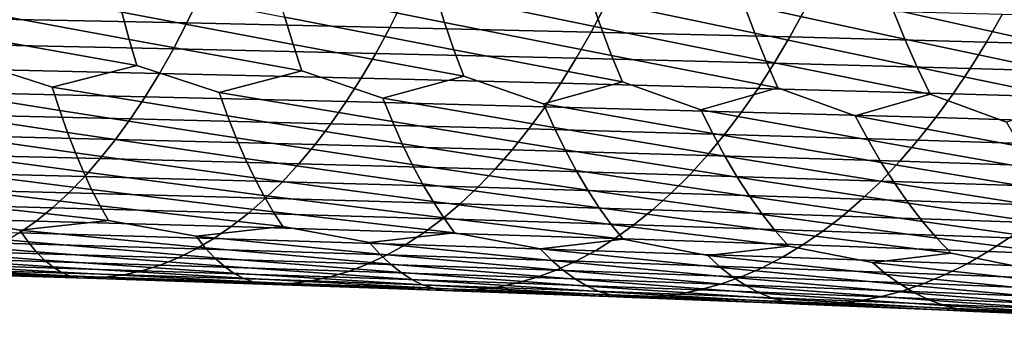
# Model space of a CAD drawing. Header units: metres. Extents: x -240 to 45, y -77 to 27.
# Tile 616 of 656: x -38.89 to -29.12, y -10.72 to -7.75. Entities that reach past the tile are written whole.
import ezdxf

# ---------------------------------------------------------------- set-up
doc = ezdxf.new("R2010")
doc.units = ezdxf.units.M
doc.layers.add('solid_102011X2', color=7, linetype='CONTINUOUS')

msp = doc.modelspace()

# ---------------------------------------------------------------- linework, layer by layer
at = {"layer": 'solid_102011X2'}
for points in [[(-36.417866, -7.145648, 349.266632), (-34.763042, -7.490593, 348.517975), (-34.673031, -7.776376, 348.818787), (-36.340305, -7.441331, 349.557007)], [(-34.849709, -7.192996, 348.228485), (-33.217632, -7.541778, 347.443024), (-33.118065, -7.829471, 347.742676), (-34.763042, -7.490593, 348.517975)], [(-33.313503, -7.242185, 347.154633), (-31.704361, -7.594853, 346.331848), (-31.595167, -7.884531, 346.630157), (-33.217632, -7.541778, 347.443024)], [(-31.809507, -7.293186, 346.044769), (-30.223516, -7.649786, 345.184265), (-30.104658, -7.941526, 345.481049), (-31.704361, -7.594853, 346.331848)], [(-39.587189, -7.348701, 351.526947), (-37.877518, -7.676219, 350.862579), (-37.803688, -7.946327, 351.175903), (-39.524994, -7.629223, 351.829834)], [(-37.948807, -7.394023, 350.56015), (-36.259739, -7.725281, 349.858734), (-36.176319, -7.99706, 350.171326), (-37.877518, -7.676219, 350.862579)], [(-30.337965, -7.345967, 344.898621), (-28.775038, -7.706536, 344.000122), (-28.646557, -8.000411, 344.295197), (-30.223516, -7.649786, 345.184265)], [(-39.146091, -7.473803, 367.204895), (-39.26825, -7.740816, 366.93277), (-37.231846, -7.782601, 366.022766), (-37.102989, -7.514148, 366.29364)], [(-37.102989, -7.514148, 366.29364), (-37.231846, -7.782601, 366.022766), (-35.215282, -7.826635, 365.069519), (-35.079605, -7.556664, 365.338989)], [(-36.340305, -7.441331, 349.557007), (-34.673031, -7.776376, 348.818787), (-34.579842, -8.049902, 349.130402), (-36.259739, -7.725281, 349.858734)], [(-34.763042, -7.490593, 348.517975), (-33.118065, -7.829471, 347.742676), (-33.014988, -8.104818, 348.053131), (-34.673031, -7.776376, 348.818787)], [(-35.079605, -7.556664, 365.338989), (-35.215282, -7.826635, 365.069519), (-33.219608, -7.872882, 364.072815), (-33.076981, -7.601316, 364.340759)], [(-33.076981, -7.601316, 364.340759), (-33.219608, -7.872882, 364.072815), (-31.245789, -7.921305, 363.032166), (-31.096069, -7.648071, 363.298431)], [(-33.217632, -7.541778, 347.443024), (-31.595167, -7.884531, 346.630157), (-31.482122, -8.161775, 346.93924), (-33.118065, -7.829471, 347.742676)], [(-31.704361, -7.594853, 346.331848), (-30.104658, -7.941526, 345.481049), (-29.981607, -8.220737, 345.788544), (-31.595167, -7.884531, 346.630157)], [(-39.524994, -7.629223, 351.829834), (-37.803688, -7.946327, 351.175903), (-37.727478, -8.203945, 351.499573), (-39.460567, -7.897738, 352.143646)], [(-37.877518, -7.676219, 350.862579), (-36.176319, -7.99706, 350.171326), (-36.090221, -8.256264, 350.494293), (-37.803688, -7.946327, 351.175903)], [(-31.096069, -7.648071, 363.298431), (-31.245789, -7.921305, 363.032166), (-29.294773, -7.971868, 361.947174), (-29.137815, -7.696891, 362.211639)], [(-30.223516, -7.649786, 345.184265), (-28.646557, -8.000411, 344.295197), (-28.513533, -8.281661, 344.600922), (-30.104658, -7.941526, 345.481049)], [(-29.137815, -7.696891, 362.211639), (-29.294773, -7.971868, 361.947174), (-27.367569, -8.024536, 360.817474), (-27.203213, -7.747744, 361.079895)], [(-39.26825, -7.740816, 366.93277), (-39.394592, -7.995879, 366.651276), (-37.36512, -8.03904, 365.742584), (-37.231846, -7.782601, 366.022766)], [(-37.231846, -7.782601, 366.022766), (-37.36512, -8.03904, 365.742584), (-35.355614, -8.084523, 364.790802), (-35.215282, -7.826635, 365.069519)], [(-36.259739, -7.725281, 349.858734), (-34.579842, -8.049902, 349.130402), (-34.483665, -8.310765, 349.452362), (-36.176319, -7.99706, 350.171326)], [(-34.673031, -7.776376, 348.818787), (-33.014988, -8.104818, 348.053131), (-32.908607, -8.367413, 348.373871), (-34.579842, -8.049902, 349.130402)], [(-39.460567, -7.897738, 352.143646), (-37.727478, -8.203945, 351.499573), (-38.567352, -8.420059, 352.370422), (-39.394054, -8.153844, 352.467804)], [(-35.215282, -7.826635, 365.069519), (-35.355614, -8.084523, 364.790802), (-33.36713, -8.132292, 363.795654), (-33.219608, -7.872882, 364.072815)], [(-33.219608, -7.872882, 364.072815), (-33.36713, -8.132292, 363.795654), (-31.400639, -8.182309, 362.756744), (-31.245789, -7.921305, 363.032166)], [(-33.118065, -7.829471, 347.742676), (-31.482122, -8.161775, 346.93924), (-31.365454, -8.42617, 347.258575), (-33.014988, -8.104818, 348.053131)], [(-31.595167, -7.884531, 346.630157), (-29.981607, -8.220737, 345.788544), (-29.854603, -8.487003, 346.106262), (-31.482122, -8.161775, 346.93924)], [(-39.394592, -7.995879, 366.651276), (-39.52494, -8.238593, 366.36087), (-37.502621, -8.283062, 365.453583), (-37.36512, -8.03904, 365.742584)], [(-37.803688, -7.946327, 351.175903), (-36.090221, -8.256264, 350.494293), (-36.912365, -8.472342, 351.390106), (-37.727478, -8.203945, 351.499573)], [(-36.176319, -7.99706, 350.171326), (-34.483665, -8.310765, 349.452362), (-35.286827, -8.526873, 350.373047), (-36.090221, -8.256264, 350.494293)], [(-31.245789, -7.921305, 363.032166), (-31.400639, -8.182309, 362.756744), (-29.457111, -8.234537, 361.673676), (-29.294773, -7.971868, 361.947174)], [(-30.104658, -7.941526, 345.481049), (-28.513533, -8.281661, 344.600922), (-28.376223, -8.549868, 344.91684), (-29.981607, -8.220737, 345.788544)], [(-29.294773, -7.971868, 361.947174), (-29.457111, -8.234537, 361.673676), (-27.53756, -8.288939, 360.546051), (-27.367569, -8.024536, 360.817474)], [(-37.36512, -8.03904, 365.742584), (-37.502621, -8.283062, 365.453583), (-35.500393, -8.329925, 364.503265), (-35.355614, -8.084523, 364.790802)], [(-35.355614, -8.084523, 364.790802), (-35.500393, -8.329925, 364.503265), (-33.519321, -8.379142, 363.509735), (-33.36713, -8.132292, 363.795654)], [(-34.579842, -8.049902, 349.130402), (-32.908607, -8.367413, 348.373871), (-33.691944, -8.583616, 349.319611), (-34.483665, -8.310765, 349.452362)], [(-33.014988, -8.104818, 348.053131), (-31.365454, -8.42617, 347.258575), (-32.128296, -8.642537, 348.229645), (-32.908607, -8.367413, 348.373871)], [(-39.394054, -8.153844, 352.467804), (-38.567352, -8.420059, 352.370422), (-38.492794, -8.650776, 352.713806), (-40.250374, -8.370063, 353.313599)], [(-37.727478, -8.203945, 351.499573), (-36.912365, -8.472342, 351.390106), (-36.82753, -8.704422, 351.73288), (-38.567352, -8.420059, 352.370422)], [(-33.36713, -8.132292, 363.795654), (-33.519321, -8.379142, 363.509735), (-31.560398, -8.430676, 362.472626), (-31.400639, -8.182309, 362.756744)], [(-31.400639, -8.182309, 362.756744), (-31.560398, -8.430676, 362.472626), (-29.624596, -8.484488, 361.391479), (-29.457111, -8.234537, 361.673676)], [(-31.482122, -8.161775, 346.93924), (-29.854603, -8.487003, 346.106262), (-30.596312, -8.703597, 347.102966), (-31.365454, -8.42617, 347.258575)], [(-39.52494, -8.238593, 366.36087), (-39.659092, -8.468576, 366.062042), (-37.644131, -8.514285, 365.156128), (-37.502621, -8.283062, 365.453583)], [(-37.502621, -8.283062, 365.453583), (-37.644131, -8.514285, 365.156128), (-35.649395, -8.562454, 364.207367), (-35.500393, -8.329925, 364.503265)], [(-36.090221, -8.256264, 350.494293), (-35.286827, -8.526873, 350.373047), (-35.191505, -8.760385, 350.714966), (-36.912365, -8.472342, 351.390106)], [(-29.981607, -8.220737, 345.788544), (-28.376223, -8.549868, 344.91684), (-29.09642, -8.76676, 345.939362), (-29.854603, -8.487003, 346.106262)], [(-29.457111, -8.234537, 361.673676), (-29.624596, -8.484488, 361.391479), (-27.712938, -8.540539, 360.266052), (-27.53756, -8.288939, 360.546051)], [(-40.250374, -8.370063, 353.313599), (-38.492794, -8.650776, 352.713806), (-38.41629, -8.867949, 353.065918), (-40.185898, -8.599483, 353.657349)], [(-35.500393, -8.329925, 364.503265), (-35.649395, -8.562454, 364.207367), (-33.675957, -8.613044, 363.215515), (-33.519321, -8.379142, 363.509735)], [(-34.483665, -8.310765, 349.452362), (-33.691944, -8.583616, 349.319611), (-33.585964, -8.818624, 349.6604), (-35.286827, -8.526873, 350.373047)], [(-32.908607, -8.367413, 348.373871), (-32.128296, -8.642537, 348.229645), (-32.011532, -8.879107, 348.569092), (-33.691944, -8.583616, 349.319611)], [(-33.519321, -8.379142, 363.509735), (-33.675957, -8.613044, 363.215515), (-31.724817, -8.666015, 362.180206), (-31.560398, -8.430676, 362.472626)], [(-39.659092, -8.468576, 366.062042), (-39.796841, -8.685485, 365.755188), (-37.789436, -8.732364, 364.850739), (-37.644131, -8.514285, 365.156128)], [(-38.567352, -8.420059, 352.370422), (-36.82753, -8.704422, 351.73288), (-36.740509, -8.922871, 352.084351), (-38.492794, -8.650776, 352.713806)], [(-36.912365, -8.472342, 351.390106), (-35.191505, -8.760385, 350.714966), (-35.093761, -8.980171, 351.065582), (-36.82753, -8.704422, 351.73288)], [(-31.365454, -8.42617, 347.258575), (-30.596312, -8.703597, 347.102966), (-30.468683, -8.941792, 347.440826), (-32.128296, -8.642537, 348.229645)], [(-31.560398, -8.430676, 362.472626), (-31.724817, -8.666015, 362.180206), (-29.796965, -8.721327, 361.101105), (-29.624596, -8.484488, 361.391479)], [(-29.854603, -8.487003, 346.106262), (-29.09642, -8.76676, 345.939362), (-28.957891, -9.006642, 346.275452), (-30.596312, -8.703597, 347.102966)], [(-29.624596, -8.484488, 361.391479), (-29.796965, -8.721327, 361.101105), (-27.893433, -8.778942, 359.977875), (-27.712938, -8.540539, 360.266052)], [(-40.185898, -8.599483, 353.657349), (-38.41629, -8.867949, 353.065918), (-38.337978, -9.071249, 353.426178), (-40.119709, -8.815447, 354.009827)], [(-37.644131, -8.514285, 365.156128), (-37.789436, -8.732364, 364.850739), (-35.802391, -8.781764, 363.903564), (-35.649395, -8.562454, 364.207367)], [(-35.649395, -8.562454, 364.207367), (-35.802391, -8.781764, 363.903564), (-33.836792, -8.833648, 362.913422), (-33.675957, -8.613044, 363.215515)], [(-35.286827, -8.526873, 350.373047), (-33.585964, -8.818624, 349.6604), (-33.477306, -9.039813, 350.009857), (-35.191505, -8.760385, 350.714966)], [(-33.691944, -8.583616, 349.319611), (-32.011532, -8.879107, 348.569092), (-31.891829, -9.101758, 348.917175), (-33.585964, -8.818624, 349.6604)], [(-39.796841, -8.685485, 365.755188), (-39.937969, -8.888978, 365.440857), (-37.938301, -8.936954, 364.537872), (-37.789436, -8.732364, 364.850739)], [(-38.492794, -8.650776, 352.713806), (-36.740509, -8.922871, 352.084351), (-36.651463, -9.127355, 352.444), (-38.41629, -8.867949, 353.065918)], [(-33.675957, -8.613044, 363.215515), (-33.836792, -8.833648, 362.913422), (-31.893644, -8.887974, 361.880005), (-31.724817, -8.666015, 362.180206)], [(-32.128296, -8.642537, 348.229645), (-30.468683, -8.941792, 347.440826), (-30.337849, -9.165966, 347.787292), (-32.011532, -8.879107, 348.569092)], [(-31.724817, -8.666015, 362.180206), (-31.893644, -8.887974, 361.880005), (-29.973953, -8.944701, 360.802948), (-29.796965, -8.721327, 361.101105)], [(-37.789436, -8.732364, 364.850739), (-37.938301, -8.936954, 364.537872), (-35.959141, -8.98751, 363.592285), (-35.802391, -8.781764, 363.903564)], [(-36.82753, -8.704422, 351.73288), (-35.093761, -8.980171, 351.065582), (-34.993767, -9.1859, 351.424316), (-36.740509, -8.922871, 352.084351)], [(-35.802391, -8.781764, 363.903564), (-35.959141, -8.98751, 363.592285), (-34.001568, -9.040607, 362.603912), (-33.836792, -8.833648, 362.913422)], [(-35.191505, -8.760385, 350.714966), (-33.477306, -9.039813, 350.009857), (-33.366161, -9.246845, 350.367462), (-35.093761, -8.980171, 351.065582)], [(-30.596312, -8.703597, 347.102966), (-28.957891, -9.006642, 346.275452), (-28.815886, -9.232399, 346.620087), (-30.468683, -8.941792, 347.440826)], [(-29.796965, -8.721327, 361.101105), (-29.973953, -8.944701, 360.802948), (-28.078762, -9.00379, 359.682007), (-27.893433, -8.778942, 359.977875)], [(-40.119709, -8.815447, 354.009827), (-38.337978, -9.071249, 353.426178), (-38.257999, -9.260369, 353.794006), (-40.051933, -9.017624, 354.370453)], [(-39.937969, -8.888978, 365.440857), (-40.08226, -9.078736, 365.119446), (-38.090508, -9.127734, 364.217987), (-37.938301, -8.936954, 364.537872)], [(-38.41629, -8.867949, 353.065918), (-36.651463, -9.127355, 352.444), (-36.560543, -9.317567, 352.811218), (-38.337978, -9.071249, 353.426178)], [(-33.836792, -8.833648, 362.913422), (-34.001568, -9.040607, 362.603912), (-32.066608, -9.096204, 361.572418), (-31.893644, -8.887974, 361.880005)], [(-33.585964, -8.818624, 349.6604), (-31.891829, -9.101758, 348.917175), (-31.769398, -9.310152, 349.273346), (-33.477306, -9.039813, 350.009857)], [(-31.893644, -8.887974, 361.880005), (-32.066608, -9.096204, 361.572418), (-30.155281, -9.154259, 360.497498), (-29.973953, -8.944701, 360.802948)], [(-32.011532, -8.879107, 348.569092), (-30.337849, -9.165966, 347.787292), (-30.204039, -9.375779, 348.141815), (-31.891829, -9.101758, 348.917175)], [(-37.938301, -8.936954, 364.537872), (-38.090508, -9.127734, 364.217987), (-36.1194, -9.179368, 363.274078), (-35.959141, -8.98751, 363.592285)], [(-36.740509, -8.922871, 352.084351), (-34.993767, -9.1859, 351.424316), (-34.891689, -9.377261, 351.790649), (-36.651463, -9.127355, 352.444)], [(-35.959141, -8.98751, 363.592285), (-36.1194, -9.179368, 363.274078), (-34.170036, -9.233597, 362.287476), (-34.001568, -9.040607, 362.603912)], [(-35.093761, -8.980171, 351.065582), (-33.366161, -9.246845, 350.367462), (-33.252728, -9.439411, 350.732605), (-34.993767, -9.1859, 351.424316)], [(-30.468683, -8.941792, 347.440826), (-28.815886, -9.232399, 346.620087), (-28.670647, -9.443688, 346.972748), (-30.337849, -9.165966, 347.787292)], [(-29.973953, -8.944701, 360.802948), (-30.155281, -9.154259, 360.497498), (-28.268637, -9.21473, 359.378906), (-28.078762, -9.00379, 359.682007)], [(-40.08226, -9.078736, 365.119446), (-40.229492, -9.254478, 364.791534), (-38.245815, -9.304421, 363.891632), (-38.090508, -9.127734, 364.217987)], [(-40.051933, -9.017624, 354.370453), (-38.257999, -9.260369, 353.794006), (-38.176487, -9.435043, 354.168884), (-39.982689, -9.20571, 354.738708)], [(-38.337978, -9.071249, 353.426178), (-36.560543, -9.317567, 352.811218), (-36.467907, -9.493238, 353.185425), (-38.257999, -9.260369, 353.794006)], [(-34.001568, -9.040607, 362.603912), (-34.170036, -9.233597, 362.287476), (-32.243454, -9.290379, 361.257965), (-32.066608, -9.096204, 361.572418)], [(-33.477306, -9.039813, 350.009857), (-31.769398, -9.310152, 349.273346), (-31.644453, -9.503978, 349.637054), (-33.366161, -9.246845, 350.367462)], [(-38.090508, -9.127734, 364.217987), (-38.245815, -9.304421, 363.891632), (-36.282932, -9.357053, 362.949371), (-36.1194, -9.179368, 363.274078)], [(-36.651463, -9.127355, 352.444), (-34.891689, -9.377261, 351.790649), (-34.787708, -9.553985, 352.163971), (-36.560543, -9.317567, 352.811218)], [(-36.1194, -9.179368, 363.274078), (-36.282932, -9.357053, 362.949371), (-34.341946, -9.41233, 361.96463), (-34.170036, -9.233597, 362.287476)], [(-34.993767, -9.1859, 351.424316), (-33.252728, -9.439411, 350.732605), (-33.137188, -9.617239, 351.104736), (-34.891689, -9.377261, 351.790649)], [(-32.066608, -9.096204, 361.572418), (-32.243454, -9.290379, 361.257965), (-30.340673, -9.349671, 360.185211), (-30.155281, -9.154259, 360.497498)], [(-31.891829, -9.101758, 348.917175), (-30.204039, -9.375779, 348.141815), (-30.067482, -9.570919, 348.503876), (-31.769398, -9.310152, 349.273346)], [(-30.155281, -9.154259, 360.497498), (-30.340673, -9.349671, 360.185211), (-28.462767, -9.411432, 359.069), (-28.268637, -9.21473, 359.378906)], [(-30.337849, -9.165966, 347.787292), (-28.670647, -9.443688, 346.972748), (-28.522427, -9.640194, 347.332886), (-30.204039, -9.375779, 348.141815)], [(-40.229492, -9.254478, 364.791534), (-40.379444, -9.415922, 364.457581), (-38.403992, -9.466736, 363.559235), (-38.245815, -9.304421, 363.891632)], [(-39.982689, -9.20571, 354.738708), (-38.176487, -9.435043, 354.168884), (-38.093697, -9.595002, 354.550201), (-39.912094, -9.379439, 355.113922)], [(-38.257999, -9.260369, 353.794006), (-36.467907, -9.493238, 353.185425), (-36.373821, -9.654101, 353.566132), (-38.176487, -9.435043, 354.168884)], [(-34.170036, -9.233597, 362.287476), (-34.341946, -9.41233, 361.96463), (-32.423901, -9.470208, 360.937103), (-32.243454, -9.290379, 361.257965)], [(-33.366161, -9.246845, 350.367462), (-31.644453, -9.503978, 349.637054), (-31.5172, -9.682961, 350.007721), (-33.252728, -9.439411, 350.732605)], [(-39.912094, -9.379439, 355.113922), (-38.093697, -9.595002, 354.550201), (-38.009544, -9.740019, 354.937317), (-39.840385, -9.538545, 355.495667)], [(-38.245815, -9.304421, 363.891632), (-38.403992, -9.466736, 363.559235), (-36.449482, -9.520284, 362.618713), (-36.282932, -9.357053, 362.949371)], [(-36.560543, -9.317567, 352.811218), (-34.787708, -9.553985, 352.163971), (-34.682102, -9.715801, 352.543762), (-36.467907, -9.493238, 353.185425)], [(-36.282932, -9.357053, 362.949371), (-36.449482, -9.520284, 362.618713), (-34.517021, -9.576523, 361.635834), (-34.341946, -9.41233, 361.96463)], [(-34.891689, -9.377261, 351.790649), (-33.137188, -9.617239, 351.104736), (-33.019844, -9.780058, 351.483307), (-34.787708, -9.553985, 352.163971)], [(-32.243454, -9.290379, 361.257965), (-32.423901, -9.470208, 360.937103), (-30.529848, -9.530646, 359.866577), (-30.340673, -9.349671, 360.185211)], [(-31.769398, -9.310152, 349.273346), (-30.067482, -9.570919, 348.503876), (-29.928408, -9.751108, 348.872833), (-31.644453, -9.503978, 349.637054)], [(-30.340673, -9.349671, 360.185211), (-30.529848, -9.530646, 359.866577), (-28.660856, -9.593601, 358.752808), (-28.462767, -9.411432, 359.069)], [(-30.204039, -9.375779, 348.141815), (-28.522427, -9.640194, 347.332886), (-28.371469, -9.82164, 347.699921), (-30.067482, -9.570919, 348.503876)], [(-40.379444, -9.415922, 364.457581), (-40.531879, -9.562818, 364.118103), (-38.564789, -9.614422, 363.221375), (-38.403992, -9.466736, 363.559235)], [(-38.403992, -9.466736, 363.559235), (-38.564789, -9.614422, 363.221375), (-36.618786, -9.668803, 362.282562), (-36.449482, -9.520284, 362.618713)], [(-38.176487, -9.435043, 354.168884), (-36.373821, -9.654101, 353.566132), (-36.278229, -9.799927, 353.952606), (-38.093697, -9.595002, 354.550201)], [(-34.341946, -9.41233, 361.96463), (-34.517021, -9.576523, 361.635834), (-32.607681, -9.635409, 360.610352), (-32.423901, -9.470208, 360.937103)], [(-33.252728, -9.439411, 350.732605), (-31.5172, -9.682961, 350.007721), (-31.387959, -9.846829, 350.384857), (-33.137188, -9.617239, 351.104736)], [(-32.423901, -9.470208, 360.937103), (-32.607681, -9.635409, 360.610352), (-30.722511, -9.696899, 359.542084), (-30.529848, -9.530646, 359.866577)], [(-40.531879, -9.562818, 364.118103), (-40.686562, -9.694947, 363.773621), (-38.727951, -9.747262, 362.87854), (-38.564789, -9.614422, 363.221375)], [(-39.840385, -9.538545, 355.495667), (-38.009544, -9.740019, 354.937317), (-38.888535, -9.837897, 355.851898), (-39.76746, -9.6828, 355.883148)], [(-36.449482, -9.520284, 362.618713), (-36.618786, -9.668803, 362.282562), (-34.695, -9.725917, 361.301605), (-34.517021, -9.576523, 361.635834)], [(-36.467907, -9.493238, 353.185425), (-34.682102, -9.715801, 352.543762), (-34.574844, -9.86248, 352.929291), (-36.373821, -9.654101, 353.566132)], [(-34.787708, -9.553985, 352.163971), (-33.019844, -9.780058, 351.483307), (-32.9007, -9.927636, 351.867645), (-34.682102, -9.715801, 352.543762)], [(-34.517021, -9.576523, 361.635834), (-34.695, -9.725917, 361.301605), (-32.794502, -9.78572, 360.278229), (-32.607681, -9.635409, 360.610352)], [(-31.644453, -9.503978, 349.637054), (-29.928408, -9.751108, 348.872833), (-29.787149, -9.916074, 349.24823), (-31.5172, -9.682961, 350.007721)], [(-30.529848, -9.530646, 359.866577), (-30.722511, -9.696899, 359.542084), (-28.8626, -9.76095, 358.430786), (-28.660856, -9.593601, 358.752808)], [(-30.067482, -9.570919, 348.503876), (-28.371469, -9.82164, 347.699921), (-28.218128, -9.987748, 348.073364), (-29.928408, -9.751108, 348.872833)], [(-38.564789, -9.614422, 363.221375), (-38.727951, -9.747262, 362.87854), (-36.790588, -9.802393, 361.941498), (-36.618786, -9.668803, 362.282562)], [(-38.093697, -9.595002, 354.550201), (-36.278229, -9.799927, 353.952606), (-37.140144, -9.896714, 354.893005), (-38.009544, -9.740019, 354.937317)], [(-36.618786, -9.668803, 362.282562), (-36.790588, -9.802393, 361.941498), (-34.875599, -9.860294, 360.962463), (-34.695, -9.725917, 361.301605)], [(-36.373821, -9.654101, 353.566132), (-34.574844, -9.86248, 352.929291), (-35.418449, -9.958215, 353.895538), (-36.278229, -9.799927, 353.952606)], [(-33.137188, -9.617239, 351.104736), (-31.387959, -9.846829, 350.384857), (-31.256748, -9.995351, 350.7677), (-33.019844, -9.780058, 351.483307)], [(-32.607681, -9.635409, 360.610352), (-32.794502, -9.78572, 360.278229), (-30.918364, -9.848168, 359.21225), (-30.722511, -9.696899, 359.542084)], [(-40.686562, -9.694947, 363.773621), (-40.843254, -9.812099, 363.424713), (-38.893238, -9.865045, 362.53125), (-38.727951, -9.747262, 362.87854)], [(-39.76746, -9.6828, 355.883148), (-38.888535, -9.837897, 355.851898), (-38.808327, -9.952122, 356.248901), (-40.662323, -9.781808, 356.771881)], [(-38.727951, -9.747262, 362.87854), (-38.893238, -9.865045, 362.53125), (-36.964622, -9.920839, 361.596039), (-36.790588, -9.802393, 361.941498)], [(-38.009544, -9.740019, 354.937317), (-37.140144, -9.896714, 354.893005), (-37.048443, -10.01153, 355.28952), (-38.888535, -9.837897, 355.851898)], [(-34.695, -9.725917, 361.301605), (-34.875599, -9.860294, 360.962463), (-32.984074, -9.920921, 359.941193), (-32.794502, -9.78572, 360.278229)], [(-34.682102, -9.715801, 352.543762), (-32.9007, -9.927636, 351.867645), (-33.724751, -10.022355, 352.859711), (-34.574844, -9.86248, 352.929291)], [(-31.5172, -9.682961, 350.007721), (-29.787149, -9.916074, 349.24823), (-29.643755, -10.065582, 349.629364), (-31.387959, -9.846829, 350.384857)], [(-30.722511, -9.696899, 359.542084), (-30.918364, -9.848168, 359.21225), (-29.067682, -9.913217, 358.103485), (-28.8626, -9.76095, 358.430786)], [(-29.928408, -9.751108, 348.872833), (-28.218128, -9.987748, 348.073364), (-28.062473, -10.138286, 348.452484), (-29.787149, -9.916074, 349.24823)], [(-40.662323, -9.781808, 356.771881), (-38.808327, -9.952122, 356.248901), (-38.727203, -10.050902, 356.649841), (-40.593399, -9.895479, 357.169189)], [(-38.893238, -9.865045, 362.53125), (-39.060387, -9.967582, 362.180084), (-37.140617, -10.023954, 361.246674), (-36.964622, -9.920839, 361.596039)], [(-38.888535, -9.837897, 355.851898), (-37.048443, -10.01153, 355.28952), (-36.955734, -10.110806, 355.689972), (-38.808327, -9.952122, 356.248901)], [(-36.278229, -9.799927, 353.952606), (-35.418449, -9.958215, 353.895538), (-35.315033, -10.073659, 354.29129), (-37.140144, -9.896714, 354.893005)], [(-36.790588, -9.802393, 361.941498), (-36.964622, -9.920839, 361.596039), (-35.058544, -9.979438, 360.618927), (-34.875599, -9.860294, 360.962463)], [(-34.574844, -9.86248, 352.929291), (-33.724751, -10.022355, 352.859711), (-33.60939, -10.138466, 353.254425), (-35.418449, -9.958215, 353.895538)], [(-34.875599, -9.860294, 360.962463), (-35.058544, -9.979438, 360.618927), (-33.176113, -10.040795, 359.599823), (-32.984074, -9.920921, 359.941193)], [(-33.019844, -9.780058, 351.483307), (-31.256748, -9.995351, 350.7677), (-32.060249, -10.089092, 351.785706), (-32.9007, -9.927636, 351.867645)], [(-32.794502, -9.78572, 360.278229), (-32.984074, -9.920921, 359.941193), (-31.1171, -9.98423, 358.877533), (-30.918364, -9.848168, 359.21225)], [(-31.387959, -9.846829, 350.384857), (-29.643755, -10.065582, 349.629364), (-30.425798, -10.158383, 350.673492), (-31.256748, -9.995351, 350.7677)], [(-30.918364, -9.848168, 359.21225), (-31.1171, -9.98423, 358.877533), (-29.275785, -10.050175, 357.771332), (-29.067682, -9.913217, 358.103485)], [(-40.593399, -9.895479, 357.169189), (-38.727203, -10.050902, 356.649841), (-38.645241, -10.134114, 357.054016), (-40.523647, -9.993797, 357.570374)], [(-39.060387, -9.967582, 362.180084), (-39.229149, -10.054728, 361.825562), (-37.31831, -10.111591, 360.893951), (-37.140617, -10.023954, 361.246674)], [(-38.808327, -9.952122, 356.248901), (-36.955734, -10.110806, 355.689972), (-36.862118, -10.194421, 356.093658), (-38.727203, -10.050902, 356.649841)], [(-36.964622, -9.920839, 361.596039), (-37.140617, -10.023954, 361.246674), (-35.243557, -10.08316, 360.271545), (-35.058544, -9.979438, 360.618927)], [(-37.140144, -9.896714, 354.893005), (-35.315033, -10.073659, 354.29129), (-35.210522, -10.173466, 354.690979), (-37.048443, -10.01153, 355.28952)], [(-35.418449, -9.958215, 353.895538), (-33.60939, -10.138466, 353.254425), (-33.492844, -10.238836, 353.653046), (-35.315033, -10.073659, 354.29129)], [(-32.9007, -9.927636, 351.867645), (-32.060249, -10.089092, 351.785706), (-31.932726, -10.205906, 352.179077), (-33.724751, -10.022355, 352.859711)], [(-32.984074, -9.920921, 359.941193), (-33.176113, -10.040795, 359.599823), (-31.31842, -10.104867, 358.538513), (-31.1171, -9.98423, 358.877533)], [(-29.787149, -9.916074, 349.24823), (-28.062473, -10.138286, 348.452484), (-28.822195, -10.230186, 349.522949), (-29.643755, -10.065582, 349.629364)], [(-29.067682, -9.913217, 358.103485), (-29.275785, -10.050175, 357.771332), (-27.461535, -10.118712, 356.62262), (-27.243887, -9.980822, 356.951935)], [(-40.523647, -9.993797, 357.570374), (-38.645241, -10.134114, 357.054016), (-38.562462, -10.201638, 357.460815), (-40.453129, -10.076637, 357.974854)], [(-39.229149, -10.054728, 361.825562), (-39.399258, -10.126339, 361.468201), (-37.497421, -10.183605, 360.538452), (-37.31831, -10.111591, 360.893951)], [(-38.727203, -10.050902, 356.649841), (-36.862118, -10.194421, 356.093658), (-36.767643, -10.262252, 356.499939), (-38.645241, -10.134114, 357.054016)], [(-37.140617, -10.023954, 361.246674), (-37.31831, -10.111591, 360.893951), (-35.430347, -10.171312, 359.920837), (-35.243557, -10.08316, 360.271545)], [(-37.048443, -10.01153, 355.28952), (-35.210522, -10.173466, 354.690979), (-35.105034, -10.257511, 355.093903), (-36.955734, -10.110806, 355.689972)], [(-35.058544, -9.979438, 360.618927), (-35.243557, -10.08316, 360.271545), (-33.370316, -10.145153, 359.254578), (-33.176113, -10.040795, 359.599823)], [(-33.724751, -10.022355, 352.859711), (-31.932726, -10.205906, 352.179077), (-31.803919, -10.306872, 352.576355), (-33.60939, -10.138466, 353.254425)], [(-33.176113, -10.040795, 359.599823), (-33.370316, -10.145153, 359.254578), (-31.522011, -10.209888, 358.195679), (-31.31842, -10.104867, 358.538513)], [(-31.256748, -9.995351, 350.7677), (-30.425798, -10.158383, 350.673492), (-30.28595, -10.275935, 351.065247), (-32.060249, -10.089092, 351.785706)], [(-31.1171, -9.98423, 358.877533), (-31.31842, -10.104867, 358.538513), (-29.486593, -10.171607, 357.434906), (-29.275785, -10.050175, 357.771332)], [(-29.643755, -10.065582, 349.629364), (-28.822195, -10.230186, 349.522949), (-28.669903, -10.348512, 349.912811), (-30.425798, -10.158383, 350.673492)], [(-29.275785, -10.050175, 357.771332), (-29.486593, -10.171607, 357.434906), (-27.682009, -10.240971, 356.289032), (-27.461535, -10.118712, 356.62262)], [(-40.453129, -10.076637, 357.974854), (-38.562462, -10.201638, 357.460815), (-38.479042, -10.253384, 357.869568), (-40.381844, -10.14388, 358.381897)], [(-40.381844, -10.14388, 358.381897), (-38.479042, -10.253384, 357.869568), (-38.395111, -10.289297, 358.279694), (-40.309944, -10.195436, 358.790924)], [(-39.399258, -10.126339, 361.468201), (-39.570442, -10.182302, 361.108612), (-37.677666, -10.239882, 360.180725), (-37.497421, -10.183605, 360.538452)], [(-38.645241, -10.134114, 357.054016), (-36.767643, -10.262252, 356.499939), (-36.672489, -10.31421, 356.908173), (-38.562462, -10.201638, 357.460815)], [(-37.31831, -10.111591, 360.893951), (-37.497421, -10.183605, 360.538452), (-35.618626, -10.24375, 359.567352), (-35.430347, -10.171312, 359.920837)], [(-36.955734, -10.110806, 355.689972), (-35.105034, -10.257511, 355.093903), (-34.998634, -10.325675, 355.49942), (-36.862118, -10.194421, 356.093658)], [(-35.243557, -10.08316, 360.271545), (-35.430347, -10.171312, 359.920837), (-33.566387, -10.233846, 358.906067), (-33.370316, -10.145153, 359.254578)], [(-35.315033, -10.073659, 354.29129), (-33.492844, -10.238836, 353.653046), (-33.375248, -10.323342, 354.054932), (-35.210522, -10.173466, 354.690979)], [(-33.60939, -10.138466, 353.254425), (-31.803919, -10.306872, 352.576355), (-31.673988, -10.391868, 352.976898), (-33.492844, -10.238836, 353.653046)], [(-33.370316, -10.145153, 359.254578), (-33.566387, -10.233846, 358.906067), (-31.727562, -10.299145, 357.849579), (-31.522011, -10.209888, 358.195679)], [(-32.060249, -10.089092, 351.785706), (-30.28595, -10.275935, 351.065247), (-30.144711, -10.377531, 351.460876), (-31.932726, -10.205906, 352.179077)], [(-31.31842, -10.104867, 358.538513), (-31.522011, -10.209888, 358.195679), (-29.699778, -10.277321, 357.094696), (-29.486593, -10.171607, 357.434906)], [(-30.425798, -10.158383, 350.673492), (-28.669903, -10.348512, 349.912811), (-28.516111, -10.450767, 350.30658), (-30.28595, -10.275935, 351.065247)], [(-40.309944, -10.195436, 358.790924), (-38.395111, -10.289297, 358.279694), (-38.310799, -10.309327, 358.690521), (-40.237549, -10.231247, 359.201324)], [(-40.237549, -10.231247, 359.201324), (-38.310799, -10.309327, 358.690521), (-38.222477, -10.313579, 359.099548), (-40.164772, -10.251266, 359.612457)], [(-40.164772, -10.251266, 359.612457), (-38.222477, -10.313579, 359.099548), (-40.087872, -10.25559, 360.02182)], [(-39.915024, -10.246983, 360.384857), (-40.087872, -10.25559, 360.02182), (-38.222477, -10.313579, 359.099548), (-38.040482, -10.304925, 359.460724)], [(-39.742455, -10.22254, 360.747314), (-39.915024, -10.246983, 360.384857), (-38.040482, -10.304925, 359.460724), (-37.85878, -10.280346, 359.821289)], [(-39.570442, -10.182302, 361.108612), (-39.742455, -10.22254, 360.747314), (-37.85878, -10.280346, 359.821289), (-37.677666, -10.239882, 360.180725)], [(-38.562462, -10.201638, 357.460815), (-36.672489, -10.31421, 356.908173), (-36.576813, -10.350242, 357.31781), (-38.479042, -10.253384, 357.869568)], [(-38.479042, -10.253384, 357.869568), (-36.576813, -10.350242, 357.31781), (-36.480759, -10.370296, 357.728149), (-38.395111, -10.289297, 358.279694)], [(-37.677666, -10.239882, 360.180725), (-37.85878, -10.280346, 359.821289), (-35.998489, -10.341057, 358.854248), (-35.808102, -10.300357, 359.211639)], [(-37.497421, -10.183605, 360.538452), (-37.677666, -10.239882, 360.180725), (-35.808102, -10.300357, 359.211639), (-35.618626, -10.24375, 359.567352)], [(-36.862118, -10.194421, 356.093658), (-34.998634, -10.325675, 355.49942), (-34.891529, -10.377868, 355.906891), (-36.767643, -10.262252, 356.499939)], [(-36.767643, -10.262252, 356.499939), (-34.891529, -10.377868, 355.906891), (-34.783882, -10.414034, 356.315765), (-36.672489, -10.31421, 356.908173)], [(-35.618626, -10.24375, 359.567352), (-35.808102, -10.300357, 359.211639), (-33.962914, -10.363679, 358.201294), (-33.764023, -10.306726, 358.55481)], [(-35.430347, -10.171312, 359.920837), (-35.618626, -10.24375, 359.567352), (-33.764023, -10.306726, 358.55481), (-33.566387, -10.233846, 358.906067)], [(-35.210522, -10.173466, 354.690979), (-33.375248, -10.323342, 354.054932), (-33.256695, -10.391864, 354.459381), (-35.105034, -10.257511, 355.093903)], [(-35.105034, -10.257511, 355.093903), (-33.256695, -10.391864, 354.459381), (-33.137398, -10.44431, 354.865845), (-34.998634, -10.325675, 355.49942)], [(-33.566387, -10.233846, 358.906067), (-33.764023, -10.306726, 358.55481), (-31.93475, -10.372488, 357.500732), (-31.727562, -10.299145, 357.849579)], [(-33.492844, -10.238836, 353.653046), (-31.673988, -10.391868, 352.976898), (-31.543045, -10.460772, 353.380005), (-33.375248, -10.323342, 354.054932)], [(-31.932726, -10.205906, 352.179077), (-30.144711, -10.377531, 351.460876), (-30.002266, -10.463043, 351.859772), (-31.803919, -10.306872, 352.576355)], [(-31.522011, -10.209888, 358.195679), (-31.727562, -10.299145, 357.849579), (-29.915014, -10.367164, 356.751251), (-29.699778, -10.277321, 357.094696)], [(-29.486593, -10.171607, 357.434906), (-29.699778, -10.277321, 357.094696), (-27.90497, -10.347404, 355.951691), (-27.682009, -10.240971, 356.289032)], [(-38.395111, -10.289297, 358.279694), (-36.480759, -10.370296, 357.728149), (-36.38081, -10.374481, 358.136597), (-38.310799, -10.309327, 358.690521)], [(-38.310799, -10.309327, 358.690521), (-36.38081, -10.374481, 358.136597), (-38.222477, -10.313579, 359.099548)], [(-38.040482, -10.304925, 359.460724), (-38.222477, -10.313579, 359.099548), (-36.38081, -10.374481, 358.136597), (-36.189495, -10.365779, 358.495697)], [(-37.85878, -10.280346, 359.821289), (-38.040482, -10.304925, 359.460724), (-36.189495, -10.365779, 358.495697), (-35.998489, -10.341057, 358.854248)], [(-36.672489, -10.31421, 356.908173), (-34.783882, -10.414034, 356.315765), (-34.675869, -10.434124, 356.725342), (-36.576813, -10.350242, 357.31781)], [(-36.576813, -10.350242, 357.31781), (-34.675869, -10.434124, 356.725342), (-34.564072, -10.438252, 357.132996), (-36.480759, -10.370296, 357.728149)], [(-35.998489, -10.341057, 358.854248), (-36.189495, -10.365779, 358.495697), (-34.363251, -10.429499, 357.489838), (-34.162758, -10.404627, 357.84613)], [(-35.808102, -10.300357, 359.211639), (-35.998489, -10.341057, 358.854248), (-34.162758, -10.404627, 357.84613), (-33.962914, -10.363679, 358.201294)], [(-34.998634, -10.325675, 355.49942), (-33.137398, -10.44431, 354.865845), (-33.017551, -10.480628, 355.273651), (-34.891529, -10.377868, 355.906891)], [(-33.764023, -10.306726, 358.55481), (-33.962914, -10.363679, 358.201294), (-32.143253, -10.429802, 357.149689), (-31.93475, -10.372488, 357.500732)], [(-33.375248, -10.323342, 354.054932), (-31.543045, -10.460772, 353.380005), (-31.411327, -10.513493, 353.785095), (-33.256695, -10.391864, 354.459381)], [(-31.727562, -10.299145, 357.849579), (-31.93475, -10.372488, 357.500732), (-30.131966, -10.440989, 356.40509), (-29.915014, -10.367164, 356.751251)], [(-31.803919, -10.306872, 352.576355), (-30.002266, -10.463043, 351.859772), (-29.858747, -10.532353, 352.261261), (-31.673988, -10.391868, 352.976898)], [(-30.28595, -10.275935, 351.065247), (-28.516111, -10.450767, 350.30658), (-28.361025, -10.536824, 350.703552), (-30.144711, -10.377531, 351.460876)], [(-29.699778, -10.277321, 357.094696), (-29.915014, -10.367164, 356.751251), (-28.130075, -10.437858, 355.611145), (-27.90497, -10.347404, 355.951691)], [(-36.480759, -10.370296, 357.728149), (-34.564072, -10.438252, 357.132996), (-36.38081, -10.374481, 358.136597)], [(-36.189495, -10.365779, 358.495697), (-36.38081, -10.374481, 358.136597), (-34.564072, -10.438252, 357.132996), (-34.363251, -10.429499, 357.489838)], [(-34.891529, -10.377868, 355.906891), (-33.017551, -10.480628, 355.273651), (-32.897343, -10.500767, 355.68219), (-34.783882, -10.414034, 356.315765)], [(-34.783882, -10.414034, 356.315765), (-32.897343, -10.500767, 355.68219), (-32.773468, -10.504846, 356.088745), (-34.675869, -10.434124, 356.725342)], [(-34.675869, -10.434124, 356.725342), (-32.773468, -10.504846, 356.088745), (-34.564072, -10.438252, 357.132996)], [(-34.363251, -10.429499, 357.489838), (-34.564072, -10.438252, 357.132996), (-32.773468, -10.504846, 356.088745), (-32.562943, -10.496037, 356.443146)], [(-34.162758, -10.404627, 357.84613), (-34.363251, -10.429499, 357.489838), (-32.562943, -10.496037, 356.443146), (-32.35276, -10.471009, 356.796967)], [(-33.962914, -10.363679, 358.201294), (-34.162758, -10.404627, 357.84613), (-32.35276, -10.471009, 356.796967), (-32.143253, -10.429802, 357.149689)], [(-33.256695, -10.391864, 354.459381), (-31.411327, -10.513493, 353.785095), (-31.279041, -10.549978, 354.191559), (-33.137398, -10.44431, 354.865845)], [(-33.137398, -10.44431, 354.865845), (-31.279041, -10.549978, 354.191559), (-31.146395, -10.570177, 354.598755), (-33.017551, -10.480628, 355.273651)], [(-32.143253, -10.429802, 357.149689), (-32.35276, -10.471009, 356.796967), (-30.569672, -10.540158, 355.706726), (-30.350294, -10.49868, 356.056732)], [(-31.93475, -10.372488, 357.500732), (-32.143253, -10.429802, 357.149689), (-30.350294, -10.49868, 356.056732), (-30.131966, -10.440989, 356.40509)], [(-31.673988, -10.391868, 352.976898), (-29.858747, -10.532353, 352.261261), (-29.714413, -10.585369, 352.664703), (-31.543045, -10.460772, 353.380005)], [(-30.131966, -10.440989, 356.40509), (-30.350294, -10.49868, 356.056732), (-28.585316, -10.570267, 354.922455), (-28.356974, -10.512185, 355.267883)], [(-30.144711, -10.377531, 351.460876), (-28.361025, -10.536824, 350.703552), (-28.204798, -10.606564, 351.103119), (-30.002266, -10.463043, 351.859772)], [(-29.915014, -10.367164, 356.751251), (-30.131966, -10.440989, 356.40509), (-28.356974, -10.512185, 355.267883), (-28.130075, -10.437858, 355.611145)], [(-33.017551, -10.480628, 355.273651), (-31.146395, -10.570177, 354.598755), (-31.010202, -10.574214, 355.003937), (-32.897343, -10.500767, 355.68219)], [(-32.897343, -10.500767, 355.68219), (-31.010202, -10.574214, 355.003937), (-32.773468, -10.504846, 356.088745)], [(-32.562943, -10.496037, 356.443146), (-32.773468, -10.504846, 356.088745), (-31.010202, -10.574214, 355.003937), (-30.789757, -10.56535, 355.355621)], [(-32.35276, -10.471009, 356.796967), (-32.562943, -10.496037, 356.443146), (-30.789757, -10.56535, 355.355621), (-30.569672, -10.540158, 355.706726)], [(-31.543045, -10.460772, 353.380005), (-29.714413, -10.585369, 352.664703), (-29.569489, -10.622038, 353.069519), (-31.411327, -10.513493, 353.785095)], [(-31.411327, -10.513493, 353.785095), (-29.569489, -10.622038, 353.069519), (-29.4242, -10.642309, 353.475067), (-31.279041, -10.549978, 354.191559)], [(-31.279041, -10.549978, 354.191559), (-29.4242, -10.642309, 353.475067), (-29.27548, -10.64631, 353.878571), (-31.146395, -10.570177, 354.598755)], [(-30.569672, -10.540158, 355.706726), (-30.789757, -10.56535, 355.355621), (-29.044928, -10.637387, 354.227264), (-28.814751, -10.612026, 354.575409)], [(-30.350294, -10.49868, 356.056732), (-30.569672, -10.540158, 355.706726), (-28.814751, -10.612026, 354.575409), (-28.585316, -10.570267, 354.922455)], [(-30.002266, -10.463043, 351.859772), (-28.204798, -10.606564, 351.103119), (-28.047705, -10.659894, 351.504639), (-29.858747, -10.532353, 352.261261)], [(-29.858747, -10.532353, 352.261261), (-28.047705, -10.659894, 351.504639), (-27.889996, -10.696762, 351.907532), (-29.714413, -10.585369, 352.664703)], [(-31.146395, -10.570177, 354.598755), (-29.27548, -10.64631, 353.878571), (-31.010202, -10.574214, 355.003937)], [(-30.789757, -10.56535, 355.355621), (-31.010202, -10.574214, 355.003937), (-29.27548, -10.64631, 353.878571), (-29.044928, -10.637387, 354.227264)], [(-29.714413, -10.585369, 352.664703), (-27.889996, -10.696762, 351.907532), (-27.731913, -10.717116, 352.311188), (-29.569489, -10.622038, 353.069519)], [(-29.569489, -10.622038, 353.069519), (-27.731913, -10.717116, 352.311188), (-27.570505, -10.721088, 352.712677), (-29.4242, -10.642309, 353.475067)], [(-29.4242, -10.642309, 353.475067), (-27.570505, -10.721088, 352.712677), (-29.27548, -10.64631, 353.878571)], [(-29.044928, -10.637387, 354.227264), (-29.27548, -10.64631, 353.878571), (-27.570505, -10.721088, 352.712677), (-27.329708, -10.712105, 353.058197)]]:
    msp.add_3dface(points, dxfattribs=at)

doc.saveas('drawing.dxf')
